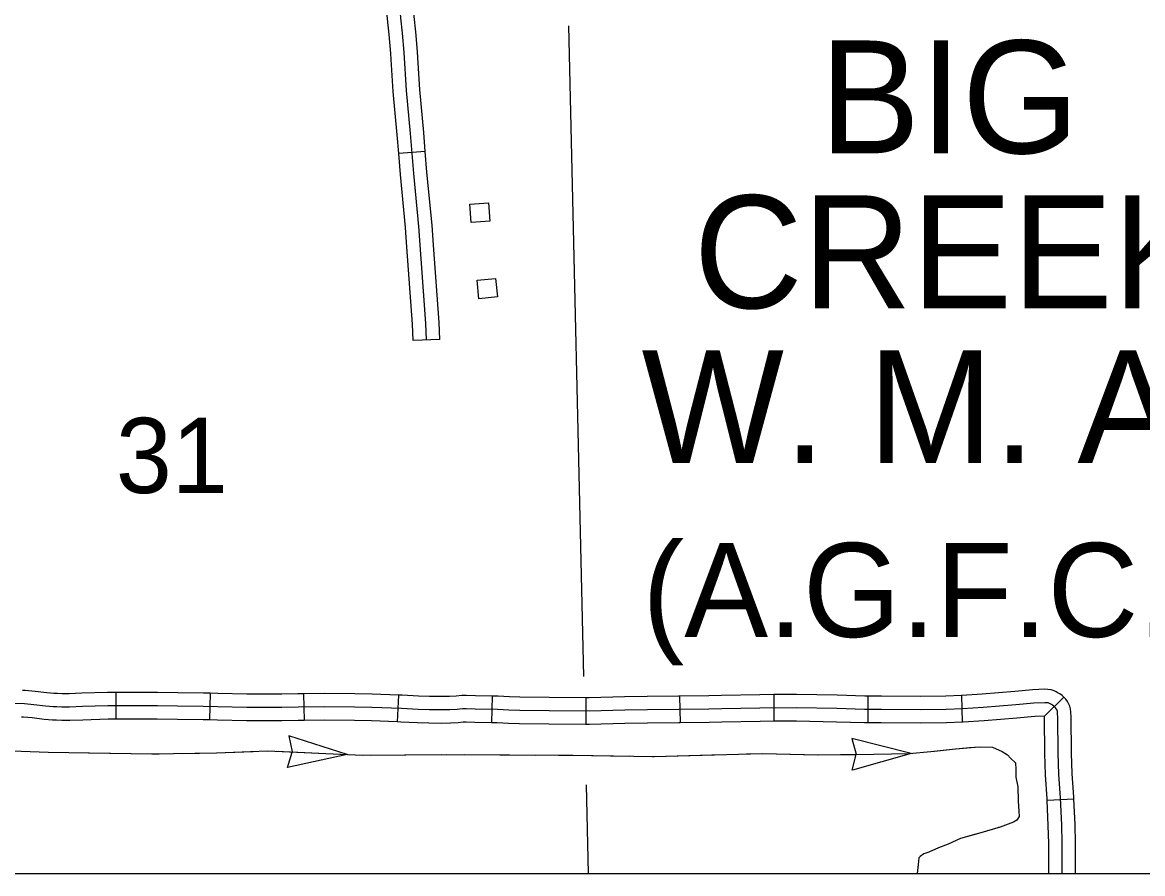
# Model space of a CAD drawing. Extents: x 1084508 to 1142749, y 1057638 to 1093403.
# Drawn here: x 1117137 to 1119112, y 1057640 to 1059140 of the extents above; entities that cross this region are included whole.
import ezdxf

# ---------------------------------------------------------------- set-up
doc = ezdxf.new("R2010")
doc.units = 0
for name, color, linetype in [('DSN_DRFT_Named-Boundary', 7, 'Continuous'), ('Level 32', 7, 'Continuous'), ('Level 43', 7, 'Continuous'), ('Level 45', 7, 'Continuous'), ('Level 5', 7, 'Continuous'), ('Level 56', 7, 'Continuous'), ('Level 7', 7, 'Continuous')]:
    doc.layers.add(name, color=color, linetype=linetype)

msp = doc.modelspace()

# ---------------------------------------------------------------- linework, layer by layer
at = {"layer": 'DSN_DRFT_Named-Boundary'}
msp.add_lwpolyline([(1084507.9, 1057640), (1142749.2, 1057640), (1142749.2, 1093403.4), (1084507.9, 1093403.4)], close=True, dxfattribs=at)
at = {"layer": 'Level 32'}
for p, q in [((1117301.7, 1057959.3), (1117301.9, 1057912.2)), ((1117468, 1057957.9), (1117467, 1057910.8)), ((1117632.9, 1057957), (1117633.5, 1057909.9)), ((1117799.8, 1057954.5), (1117798, 1057907.5)), ((1117965, 1057952.9), (1117964, 1057905.8)), ((1118130.4, 1057950.1), (1118130, 1057903)), ((1118295.5, 1057952.7), (1118296.3, 1057905.6)), ((1118461.5, 1057955.5), (1118461.7, 1057908.5)), ((1118627.4, 1057953), (1118627.1, 1057905.9)), ((1118792.3, 1057953.9), (1118793.7, 1057906.8)), ((1118972.8, 1057951.1), (1118938.6, 1057917.7)), ((1118990.4, 1057771.3), (1118943.4, 1057769.1))]:
    msp.add_line(p, q, dxfattribs=at)
for points in [[(1117301.7, 1057959.3), (1117287.3, 1057959.3), (1117242.1, 1057957.8), (1117219.7, 1057956.9), (1117207.4, 1057956.9), (1117198.9, 1057957.2), (1117192.8, 1057957.4), (1117186.8, 1057957.9), (1117180.4, 1057958.4), (1117159.7, 1057961.2), (1117142, 1057962.7), (1117137.2, 1057962.9)], [(1117468, 1057957.9), (1117456.4, 1057958.2), (1117411.1, 1057958.5), (1117375.5, 1057959.1), (1117336, 1057959.5), (1117301.7, 1057959.3)], [(1117632.9, 1057957), (1117622.9, 1057956.9), (1117594.2, 1057956.5), (1117532.7, 1057956.5), (1117481.9, 1057957.6), (1117468, 1057957.9)], [(1117799.8, 1057954.5), (1117753.9, 1057956.3), (1117722.9, 1057956.7), (1117669, 1057957.4), (1117632.9, 1057957)], [(1117965, 1057952.9), (1117935.6, 1057953.6), (1117919.1, 1057953.9), (1117911.7, 1057953.7), (1117901.7, 1057953), (1117889.7, 1057952.1), (1117875.8, 1057951.9), (1117854.6, 1057952.1), (1117835.5, 1057952.6), (1117806.4, 1057954.3), (1117799.8, 1057954.5)], [(1118130.4, 1057950.1), (1118065.6, 1057950.6), (1118014.2, 1057951), (1117995.7, 1057951.7), (1117975.5, 1057952.6), (1117965, 1057952.9)], [(1118295.5, 1057952.7), (1118293.7, 1057952.7), (1118238.4, 1057952.1), (1118198.2, 1057951.5), (1118136.2, 1057950.1), (1118130.4, 1057950.1)], [(1118461.5, 1057955.5), (1118436.8, 1057955.4), (1118369.3, 1057953.8), (1118346.8, 1057953.6), (1118295.5, 1057952.7)], [(1118627.4, 1057953), (1118622, 1057953), (1118573.3, 1057954.3), (1118501.6, 1057955.8), (1118461.5, 1057955.5)], [(1118792.3, 1057953.9), (1118764.5, 1057953), (1118720.5, 1057952.3), (1118651.3, 1057952.8), (1118627.4, 1057953)], [(1118972.8, 1057951.1), (1118970.1, 1057953.7), (1118965.8, 1057956.6), (1118962.9, 1057958.3), (1118959.3, 1057960.3), (1118955.5, 1057962.1), (1118950.6, 1057963.8), (1118944.6, 1057964.6), (1118939.4, 1057964.9), (1118918.1, 1057963.8), (1118886.2, 1057960.8), (1118829, 1057956.3), (1118793.2, 1057953.9), (1118792.3, 1057953.9)], [(1118990.4, 1057771.3), (1118990.3, 1057774.8), (1118987.4, 1057816.6), (1118986.1, 1057852.6), (1118985.9, 1057916.1), (1118985.4, 1057924.4), (1118984.5, 1057930.7), (1118983.2, 1057934.9), (1118981.8, 1057938.7), (1118979.5, 1057943.3), (1118976.3, 1057947.3), (1118974.1, 1057949.8), (1118972.7, 1057951.1)], [(1118238.7, 1057928.6), (1118198.7, 1057928), (1118136.4, 1057926.5), (1118065.5, 1057927.1), (1118013.7, 1057927.5), (1117994.7, 1057928.2), (1117974.7, 1057929.1), (1117935, 1057930), (1117919.2, 1057930.4), (1117913, 1057930.2), (1117903.4, 1057929.5), (1117890.7, 1057928.6), (1117875.9, 1057928.4), (1117854.2, 1057928.6), (1117834.5, 1057929.1), (1117805.3, 1057930.8), (1117753.3, 1057932.8), (1117722.6, 1057933.2), (1117669, 1057933.9), (1117623.2, 1057933.3), (1117594.4, 1057933), (1117532.5, 1057933), (1117481.4, 1057934.1), (1117456, 1057934.6), (1117410.8, 1057935), (1117375.2, 1057935.5), (1117335.9, 1057935.9), (1117287.7, 1057935.7), (1117242.9, 1057934.3), (1117220.1, 1057933.3), (1117206.9, 1057933.3), (1117198.1, 1057933.7), (1117191.5, 1057933.9), (1117184.9, 1057934.4), (1117177.9, 1057935), (1117157.1, 1057937.7), (1117140.6, 1057939.2), (1117117.4, 1057940)], [(1118969.8, 1057640), (1118969.7, 1057693.4), (1118969, 1057725.5), (1118966.7, 1057773.4), (1118963.9, 1057815.4), (1118962.6, 1057852.2), (1118962.3, 1057915.4), (1118961.9, 1057922), (1118961.4, 1057925.6), (1118960.9, 1057927.4), (1118960.2, 1057929.3), (1118959.5, 1057930.6), (1118958.3, 1057932.1), (1118957.1, 1057933.4), (1118955.1, 1057935.4), (1118953, 1057936.8), (1118951.2, 1057937.9), (1118948.8, 1057939.2), (1118946.6, 1057940.3), (1118944.9, 1057940.8), (1118942.5, 1057941.2), (1118939.5, 1057941.3), (1118919.8, 1057940.3), (1118888.2, 1057937.4), (1118830.7, 1057932.8), (1118794.3, 1057930.4), (1118765.1, 1057929.5), (1118720.6, 1057928.7), (1118651.2, 1057929.3), (1118621.6, 1057929.5), (1118572.7, 1057930.8), (1118501.4, 1057932.2), (1118437.1, 1057931.9), (1118369.7, 1057930.2), (1118347.1, 1057930), (1118294, 1057929.1), (1118238.7, 1057928.6)], [(1117301.9, 1057912.2), (1117288.2, 1057912.2), (1117243.8, 1057910.7), (1117220.6, 1057909.8), (1117206.4, 1057909.8), (1117197.3, 1057910.2), (1117190.2, 1057910.4), (1117183, 1057911), (1117175.4, 1057911.6), (1117154.5, 1057914.3), (1117139.2, 1057915.7), (1117135.7, 1057915.8)], [(1117467, 1057910.8), (1117455.7, 1057911.1), (1117410.6, 1057911.5), (1117374.9, 1057912), (1117335.8, 1057912.4), (1117301.9, 1057912.2)], [(1117633.5, 1057909.9), (1117623.5, 1057909.8), (1117594.5, 1057909.4), (1117532.2, 1057909.4), (1117480.9, 1057910.5), (1117467, 1057910.8)], [(1117798, 1057907.5), (1117752.7, 1057909.3), (1117722.3, 1057909.6), (1117669, 1057910.3), (1117633.5, 1057909.9)], [(1117964, 1057905.8), (1117934.5, 1057906.5), (1117919.3, 1057906.8), (1117914.2, 1057906.7), (1117905.2, 1057906), (1117891.7, 1057905), (1117875.9, 1057904.8), (1117853.7, 1057905), (1117833.5, 1057905.6), (1117804.2, 1057907.2), (1117798, 1057907.5)], [(1118130, 1057903), (1118065.3, 1057903.5), (1118013.1, 1057903.9), (1117993.7, 1057904.7), (1117973.9, 1057905.6), (1117964, 1057905.8)], [(1118461.7, 1057908.5), (1118437.5, 1057908.3), (1118370.1, 1057906.7), (1118347.4, 1057906.5), (1118296.3, 1057905.6)], [(1118627.1, 1057905.9), (1118621.2, 1057905.9), (1118572.2, 1057907.2), (1118501.3, 1057908.7), (1118461.7, 1057908.5)], [(1118793.7, 1057906.8), (1118765.7, 1057905.9), (1118720.7, 1057905.2), (1118651, 1057905.8), (1118627.1, 1057905.9)], [(1118938.6, 1057917.7), (1118921.5, 1057916.8), (1118890.2, 1057913.9), (1118832.4, 1057909.3), (1118795.4, 1057906.9), (1118793.7, 1057906.8)], [(1118943.4, 1057769.1), (1118943.2, 1057772.1), (1118940.4, 1057814.2), (1118939.1, 1057851.7), (1118938.8, 1057914.6), (1118938.6, 1057917.7)], [(1118296.3, 1057905.6), (1118294.3, 1057905.6), (1118239, 1057905), (1118199.1, 1057904.5), (1118136.6, 1057903), (1118130, 1057903)], [(1118946.3, 1057640), (1118946.2, 1057693.1), (1118945.4, 1057724.6), (1118943.4, 1057769.1)], [(1118993.4, 1057640), (1118993.3, 1057693.7), (1118992.5, 1057726.3), (1118990.4, 1057771.3)]]:
    msp.add_lwpolyline(points, dxfattribs=at)
at = {"layer": 'Level 43'}
for p, q in [((1117709.4, 1057849.9), (1117606.8, 1057882.6)), ((1117606.8, 1057882.6), (1117612.9, 1057854.6)), ((1118703.6, 1057851.9), (1118599.1, 1057877.9)), ((1118599.3, 1057878), (1118607, 1057850.4)), ((1117604.2, 1057826.9), (1117612.9, 1057854.2)), ((1117709.4, 1057849.9), (1117604.2, 1057826.9)), ((1118599.9, 1057822.2), (1118607, 1057850)), ((1118703.6, 1057851.9), (1118600.1, 1057822.2))]:
    msp.add_line(p, q, dxfattribs=at)
for points in [[(1117088.7, 1057861.7), (1117119.2, 1057856.5), (1117182.3, 1057854.2), (1117212.5, 1057853.7)], [(1117119.2, 1057856.5), (1117182.3, 1057854.2), (1117365.2, 1057850.9), (1117479.3, 1057853.1), (1117569.1, 1057856.5), (1117736.4, 1057848.7), (1117884.9, 1057849.8), (1118107.6, 1057848.7), (1118250.5, 1057846.5), (1118441.5, 1057851.8), (1118540.3, 1057849.4), (1118607, 1057850.2), (1118700.1, 1057851.8), (1118738.6, 1057855.1), (1118781.7, 1057860.2), (1118823.5, 1057863.4), (1118847, 1057862.7), (1118864.1, 1057855.1), (1118873.6, 1057849.4), (1118878.7, 1057843.7), (1118887.6, 1057835.5), (1118888.2, 1057823.4), (1118888.2, 1057810.1), (1118891.4, 1057793), (1118892, 1057767.6), (1118893.3, 1057749.8), (1118894.1, 1057740.8), (1118890.1, 1057734.5), (1118884.2, 1057730.9), (1118860.7, 1057722), (1118822.6, 1057711), (1118790.5, 1057701.7), (1118768.9, 1057692), (1118752, 1057685.2), (1118735.1, 1057678), (1118725.8, 1057674.6), (1118719.5, 1057670.4), (1118717.4, 1057667.9), (1118716.1, 1057656), (1118714.4, 1057640)], [(1117253.9, 1057852.9), (1117365.2, 1057850.9), (1117378.2, 1057851.2)], [(1117419.6, 1057852), (1117479.3, 1057853.1), (1117543.9, 1057855.5)], [(1117585.3, 1057855.7), (1117709.4, 1057849.9)], [(1117750.8, 1057848.8), (1117813, 1057849.3)], [(1117813, 1057849.3), (1117875.1, 1057849.7)], [(1117916.6, 1057849.7), (1118040.9, 1057849)], [(1118082.3, 1057848.8), (1118107.6, 1057848.7), (1118206.6, 1057847.2)], [(1118248, 1057846.5), (1118250.5, 1057846.5), (1118372.3, 1057849.9)], [(1118413.7, 1057851.1), (1118441.5, 1057851.8), (1118537.9, 1057849.4)], [(1118579.4, 1057849.8), (1118607, 1057850.2), (1118700.1, 1057851.8), (1118703.6, 1057852.1)], [(1118744.9, 1057855.9), (1118781.7, 1057860.2), (1118806.7, 1057862.1)], [(1118806.7, 1057862.1), (1118823.5, 1057863.4), (1118847, 1057862.7), (1118864.1, 1057855.1), (1118866.8, 1057853.5)], [(1118888.2, 1057821.8), (1118888.2, 1057810.1), (1118891.4, 1057793), (1118892, 1057767.6), (1118893.3, 1057749.8), (1118894.1, 1057740.8), (1118890.1, 1057734.5), (1118884.2, 1057730.9), (1118860.7, 1057722), (1118857.4, 1057721.1)], [(1118817.6, 1057709.6), (1118790.5, 1057701.7), (1118768.9, 1057692), (1118752, 1057685.2), (1118735.1, 1057678), (1118725.8, 1057674.6), (1118719.5, 1057670.4), (1118717.4, 1057667.9), (1118716.1, 1057656), (1118715.8, 1057653)]]:
    msp.add_lwpolyline(points, dxfattribs=at)
at = {"layer": 'Level 45'}
for p, q in [((1117847.3, 1058913.1), (1117800.4, 1058909.3)), ((1117873.1, 1058581.7), (1117826, 1058579.9))]:
    msp.add_line(p, q, dxfattribs=at)
for points in [[(1117849.6, 1058580.8), (1117848.4, 1058609.9), (1117835.7, 1058780.8), (1117826.8, 1058874.2), (1117821.2, 1058944.3), (1117814.4, 1059020.2), (1117810.1, 1059087.3), (1117807, 1059121.4), (1117804.3, 1059148.7), (1117803, 1059162.9), (1117801.4, 1059171.7), (1117799.8, 1059179.6), (1117798.7, 1059184.7), (1117795.5, 1059195)], [(1117787.3, 1059074.9), (1117786.6, 1059085.5), (1117783.5, 1059119.2), (1117780.9, 1059146.5), (1117779.7, 1059159.7), (1117778.3, 1059167.3), (1117777.5, 1059171.3)], [(1117834.3, 1059077.9), (1117833.6, 1059089.2), (1117830.4, 1059123.6), (1117827.7, 1059150.9), (1117826.4, 1059166.2), (1117825.3, 1059171.8)], [(1117800.4, 1058909.3), (1117797.7, 1058942.3), (1117790.9, 1059018.4), (1117787.3, 1059074.9)], [(1117847.3, 1058913.1), (1117844.6, 1058946.3), (1117837.9, 1059022), (1117834.3, 1059077.9)], [(1117861.8, 1058747.9), (1117859.2, 1058782.8), (1117850.2, 1058876.3), (1117847.3, 1058913.1)], [(1117814.8, 1058744.4), (1117812.3, 1058778.8), (1117803.3, 1058872.2), (1117800.4, 1058909.3)], [(1117826, 1058579.9), (1117824.9, 1058608.6), (1117814.8, 1058744.4)], [(1117873.1, 1058581.7), (1117871.9, 1058611.3), (1117861.8, 1058747.9)]]:
    msp.add_lwpolyline(points, dxfattribs=at)
at = {"layer": 'Level 5'}
msp.add_line((1118130.8, 1057796.2), (1118134.5, 1057640), dxfattribs=at)
msp.add_lwpolyline([(1118099.5, 1059134.3), (1118126.3, 1057987.6)], dxfattribs=at)
at = {"layer": 'Level 56'}
for points in [[(1117928.1, 1058787.5), (1117925.8, 1058820.1), (1117958.5, 1058822.4), (1117960.8, 1058789.8)], [(1117941.8, 1058653.4), (1117938.7, 1058685.9), (1117971.3, 1058689), (1117974.5, 1058656.5)]]:
    msp.add_lwpolyline(points, close=True, dxfattribs=at)

# ---------------------------------------------------------------- texts
at = {"layer": 'Level 5'}
msp.add_text('31', height=132.58, dxfattribs=at).set_placement((1117301.9, 1058310.8))
at = {"layer": 'Level 7'}
for s, height, p in [('BIG', 198.88, (1118542.1, 1058909.6)), ('CREEK', 198.88, (1118320.4, 1058636.6)), ('W. M. A.', 198.88, (1118228.5, 1058363.7)), ('(A.G.F.C.)', 165.73, (1118229.9, 1058057.1))]:
    msp.add_text(s, height=height, dxfattribs=at).set_placement(p)

doc.saveas('drawing.dxf')
